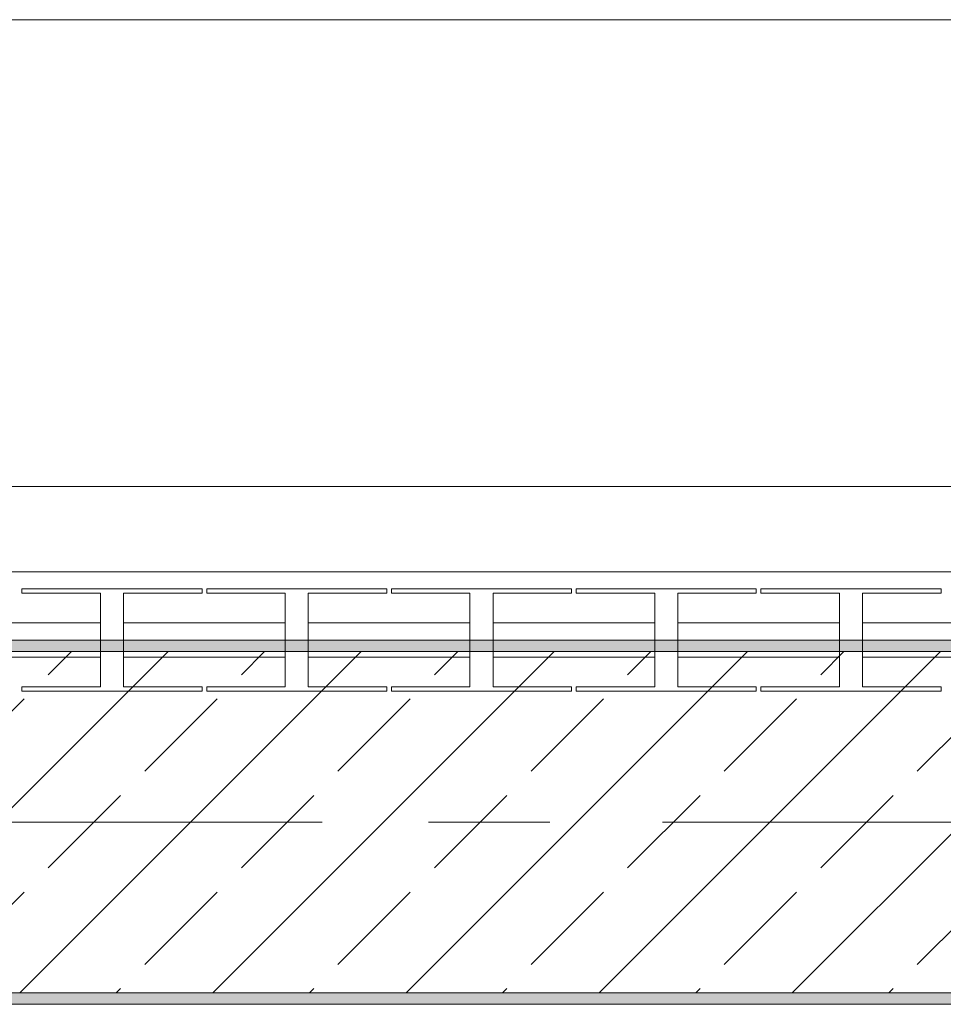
# Model space of a CAD drawing. Header units: metres. Extents: x -3.6 to 84.5, y -11 to 16.8.
# Tile 641 of 656: x 56.614 to 57.426, y 12.99 to 13.855. Entities that reach past the tile are written whole.
import ezdxf

# ---------------------------------------------------------------- set-up
doc = ezdxf.new("R2010")
doc.units = ezdxf.units.M
doc.header["$MEASUREMENT"] = 0
doc.linetypes.add('Achse', pattern=[0.2, 0.1, -0.05, 0, -0.05])
doc.linetypes.add('Strichlinie doppelt', pattern=[0.546806, 0.264583, -0.105833, 0.070556, -0.105833])
for name, color, linetype in [('301 - Elemente.Linie', 7, 'Continuous'), ('451 - Universal.Achsen Raster', 7, 'Continuous'), ('604 - Struktur.Wand Aussen', 7, 'Continuous'), ('608 - Struktur.Träger', 7, 'Continuous')]:
    doc.layers.add(name, color=color, linetype=linetype)
pattern_1 = [(45, (0, 0), (-0.01767767, 0.01767767), [0, -0.025])]

msp = doc.modelspace()

# ---------------------------------------------------------------- hatches: boundary and pattern name
at = {"layer": '608 - Struktur.Träger', "linetype": 'Continuous', "lineweight": 0, "true_color": 0x000000}
h = msp.add_hatch(dxfattribs=at)
h.set_pattern_fill('Gips_0001', color=18, style=0, pattern_type=2)
h.set_pattern_definition(pattern_1)
h.paths.add_polyline_path([(54.68999, 13.29998), (57.96999, 13.29998), (57.96999, 13.30998), (54.68999, 13.30998)])
h = msp.add_hatch(dxfattribs=at)
h.set_pattern_fill('Beton__Stahlbeton_0001', color=18, style=0, pattern_type=2)
h.set_pattern_definition([(45, (0, 0), (-0.08485281, 0.08485281), []), (45, (-0.04243, 0.04243), (-0.08485281, 0.08485281), [0.09, -0.03])])
h.paths.add_polyline_path([(50.77999, 12.99998), (51.08999, 12.99998), (54.36999, 12.99998), (54.68999, 12.99998), (57.96999, 12.99998), (58.28999, 12.99998), (61.56999, 12.99998), (61.87999, 12.99998), (61.87999, 13.29998), (61.56999, 13.29998), (58.28999, 13.29998), (57.96999, 13.29998), (54.68999, 13.29998), (54.36999, 13.29998), (51.08999, 13.29998), (50.77999, 13.29998)])
h = msp.add_hatch(dxfattribs=at)
h.set_pattern_fill('Gips_0001', color=18, style=0, pattern_type=2)
h.set_pattern_definition(pattern_1)
h.paths.add_polyline_path([(54.68999, 12.98998), (57.96999, 12.98998), (57.96999, 12.99998), (54.68999, 12.99998)])

# ---------------------------------------------------------------- linework, layer by layer
at = {"layer": '301 - Elemente.Linie', "color": 7, "linetype": 'Continuous', "lineweight": 9}
for p, q in [((57.56999, 13.37), (55.16999, 13.37)), ((56.6163, 13.35125), (56.6163, 13.355)), ((56.6163, 13.355), (56.77456, 13.355)), ((56.68528, 13.35125), (56.6163, 13.35125)), ((56.68528, 13.26875), (56.68528, 13.35125)), ((56.77456, 13.35125), (56.70557, 13.35125)), ((56.70557, 13.35125), (56.70557, 13.26875)), ((56.77456, 13.355), (56.77456, 13.35125)), ((56.77862, 13.35125), (56.77862, 13.355)), ((56.77862, 13.35125), (56.77862, 13.355)), ((56.77862, 13.355), (56.93687, 13.355)), ((56.8476, 13.35125), (56.77862, 13.35125)), ((56.8476, 13.26875), (56.8476, 13.35125)), ((56.93687, 13.35125), (56.86789, 13.35125)), ((56.86789, 13.35125), (56.86789, 13.26875)), ((56.93687, 13.355), (56.93687, 13.35125)), ((56.93687, 13.355), (56.93687, 13.35125)), ((56.94093, 13.35125), (56.94093, 13.355)), ((56.94093, 13.355), (57.09919, 13.355)), ((57.00992, 13.35125), (56.94093, 13.35125)), ((57.00992, 13.26875), (57.00992, 13.35125)), ((57.09919, 13.35125), (57.0302, 13.35125)), ((57.0302, 13.35125), (57.0302, 13.26875)), ((57.09919, 13.355), (57.09919, 13.35125)), ((57.10325, 13.35125), (57.10325, 13.355)), ((57.10325, 13.35125), (57.10325, 13.355)), ((57.10325, 13.355), (57.2615, 13.355)), ((57.17223, 13.35125), (57.10325, 13.35125)), ((57.17223, 13.26875), (57.17223, 13.35125)), ((57.2615, 13.35125), (57.19252, 13.35125)), ((57.19252, 13.35125), (57.19252, 13.26875)), ((57.2615, 13.355), (57.2615, 13.35125)), ((57.26556, 13.35125), (57.26556, 13.355)), ((57.26556, 13.35125), (57.26556, 13.355)), ((57.26556, 13.355), (57.42382, 13.355)), ((57.33455, 13.35125), (57.26556, 13.35125)), ((57.33455, 13.26875), (57.33455, 13.35125)), ((57.42382, 13.35125), (57.35484, 13.35125)), ((57.35484, 13.35125), (57.35484, 13.26875)), ((57.42382, 13.355), (57.42382, 13.35125)), ((57.42382, 13.355), (57.42382, 13.35125)), ((56.68528, 13.325), (56.54326, 13.325)), ((56.8476, 13.325), (56.70557, 13.325)), ((57.00992, 13.325), (56.86789, 13.325)), ((57.17223, 13.325), (57.0302, 13.325)), ((57.33455, 13.325), (57.19252, 13.325)), ((57.49686, 13.325), (57.35484, 13.325)), ((56.68528, 13.295), (56.54326, 13.295)), ((56.8476, 13.295), (56.70557, 13.295)), ((57.00992, 13.295), (56.86789, 13.295)), ((57.17223, 13.295), (57.0302, 13.295)), ((57.33455, 13.295), (57.19252, 13.295)), ((57.49686, 13.295), (57.35484, 13.295)), ((56.6163, 13.265), (56.6163, 13.26875)), ((56.6163, 13.26875), (56.68528, 13.26875)), ((56.77456, 13.265), (56.6163, 13.265)), ((56.77456, 13.265), (56.6163, 13.265)), ((56.70557, 13.26875), (56.77456, 13.26875)), ((56.77456, 13.26875), (56.77456, 13.265)), ((56.77862, 13.265), (56.77862, 13.26875)), ((56.77862, 13.265), (56.77862, 13.26875)), ((56.77862, 13.26875), (56.8476, 13.26875)), ((56.93687, 13.265), (56.77862, 13.265)), ((56.93687, 13.265), (56.77862, 13.265)), ((56.86789, 13.26875), (56.93687, 13.26875)), ((56.93687, 13.26875), (56.93687, 13.265)), ((56.93687, 13.26875), (56.93687, 13.265)), ((56.94093, 13.265), (56.94093, 13.26875)), ((56.94093, 13.26875), (57.00992, 13.26875)), ((57.09919, 13.265), (56.94093, 13.265)), ((57.09919, 13.265), (56.94093, 13.265)), ((57.0302, 13.26875), (57.09919, 13.26875)), ((57.09919, 13.26875), (57.09919, 13.265)), ((57.10325, 13.265), (57.10325, 13.26875)), ((57.10325, 13.265), (57.10325, 13.26875)), ((57.10325, 13.26875), (57.17223, 13.26875)), ((57.2615, 13.265), (57.10325, 13.265)), ((57.2615, 13.265), (57.10325, 13.265)), ((57.19252, 13.26875), (57.2615, 13.26875)), ((57.2615, 13.26875), (57.2615, 13.265)), ((57.26556, 13.265), (57.26556, 13.26875)), ((57.26556, 13.265), (57.26556, 13.26875)), ((57.26556, 13.26875), (57.33455, 13.26875)), ((57.42382, 13.265), (57.26556, 13.265)), ((57.42382, 13.265), (57.26556, 13.265)), ((57.35484, 13.26875), (57.42382, 13.26875)), ((57.42382, 13.26875), (57.42382, 13.265)), ((57.42382, 13.26875), (57.42382, 13.265))]:
    msp.add_line(p, q, dxfattribs=at)
at = {"layer": '451 - Universal.Achsen Raster', "color": 160, "linetype": 'Strichlinie doppelt', "lineweight": 9, "true_color": 0x3232ff}
msp.add_line((64.93502, 13.14998), (-3.175, 13.14998), dxfattribs=at)
at = {"layer": '604 - Struktur.Wand Aussen', "color": 7, "linetype": 'Continuous', "lineweight": 13}
for p, q in [((57.55, 13.855), (55.15, 13.855)), ((55.15, 13.445), (57.55, 13.445))]:
    msp.add_line(p, q, dxfattribs=at)
at = {"layer": '608 - Struktur.Träger', "color": 7, "linetype": 'Continuous', "lineweight": 13}
for p, q in [((50.77999, 13.30998), (61.87999, 13.30998)), ((57.96999, 13.29998), (54.68999, 13.29998)), ((50.77999, 12.98998), (61.87999, 12.98998))]:
    msp.add_line(p, q, dxfattribs=at)
at = {"layer": '608 - Struktur.Träger', "color": 7, "linetype": 'Continuous', "lineweight": 5}
for p, q in [((57.96999, 13.30998), (54.68999, 13.30998)), ((57.96999, 12.98998), (54.68999, 12.98998))]:
    msp.add_line(p, q, dxfattribs=at)
at = {"layer": '608 - Struktur.Träger', "color": 7, "linetype": 'Achse', "lineweight": 9}
msp.add_line((50.77999, 13.14998), (61.87999, 13.14998), dxfattribs=at)
at = {"layer": '608 - Struktur.Träger', "color": 7, "linetype": 'Continuous', "lineweight": 13, "flags": 128}
msp.add_lwpolyline([(61.87999, 12.99998), (61.56999, 12.99998), (58.28999, 12.99998), (57.96999, 12.99998), (54.68999, 12.99998), (54.36999, 12.99998), (51.08999, 12.99998), (50.77999, 12.99998)], dxfattribs=at)

doc.saveas('drawing.dxf')
